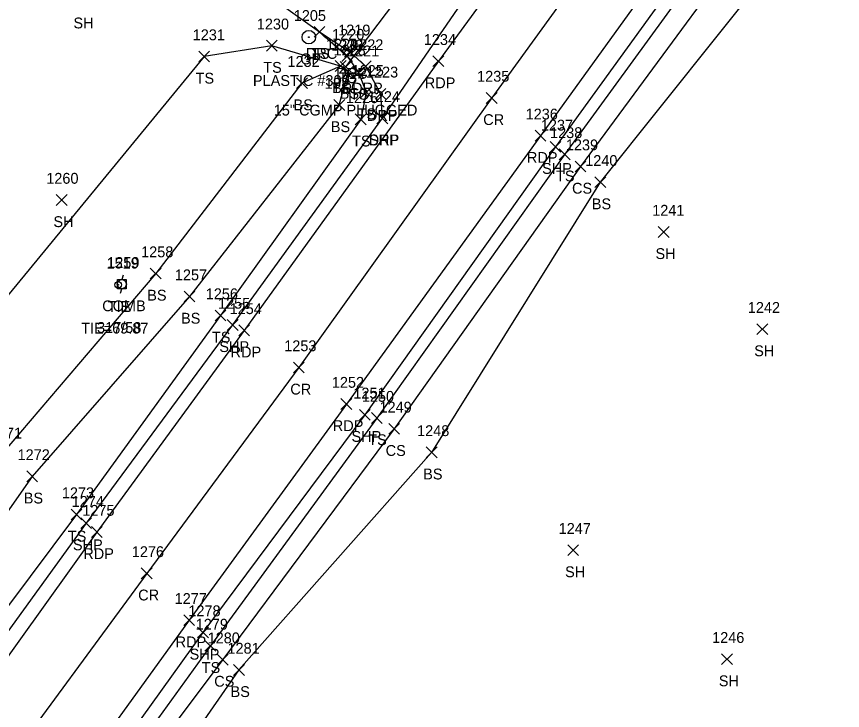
# Model space of a CAD drawing. Extents: x 1520648 to 1523413, y 732854 to 735518.
# Drawn here: x 1522552.4 to 1522704.9, y 734369.1 to 734497.2 of the extents above; entities that cross this region are included whole.
import ezdxf

# ---------------------------------------------------------------- set-up
doc = ezdxf.new("R2010")
doc.units = 0
for name, color, linetype in [('C_A', 7, 'Continuous'), ('C_C', 7, 'Continuous'), ('C_I', 7, 'Continuous'), ('CBP', 7, 'Continuous'), ('D_A', 7, 'Continuous'), ('D_C', 7, 'Continuous'), ('D_I', 7, 'Continuous'), ('D_TIC', 7, 'Continuous'), ('DCP', 7, 'Continuous'), ('L_A', 7, 'Continuous'), ('L_I', 7, 'Continuous'), ('L_TIC', 7, 'Continuous'), ('LELB', 7, 'Continuous'), ('P_A', 7, 'Continuous'), ('P_I', 7, 'Continuous'), ('P_TIC', 7, 'Continuous'), ('PET', 7, 'Continuous'), ('PRC', 7, 'Continuous'), ('PSP', 7, 'Continuous'), ('R_A', 7, 'Continuous'), ('R_C', 7, 'Continuous'), ('R_I', 7, 'Continuous'), ('R_TIC', 7, 'Continuous'), ('RDP', 7, 'Continuous'), ('RGP', 7, 'Continuous'), ('U_A', 7, 'Continuous'), ('U_C', 7, 'Continuous'), ('U_I', 7, 'Continuous'), ('UP', 7, 'Continuous')]:
    doc.layers.add(name, color=color, linetype=linetype)

msp = doc.modelspace()

# ---------------------------------------------------------------- linework, layer by layer
at = {"layer": 'CBP'}
for radius in [0.625, 0.0833]:
    msp.add_circle((1522571.17, 734447.71), radius, dxfattribs=at)
at = {"layer": 'D_TIC'}
for points in [[(1522612.17, 734486.96), (1522614.17, 734488.96)], [(1522614.17, 734486.96), (1522612.17, 734488.96)]]:
    msp.add_lwpolyline(points, dxfattribs=at)
at = {"layer": 'DCP'}
msp.add_lwpolyline([(1522628.14, 734507.84), (1522613.17, 734487.96)], dxfattribs=at)
at = {"layer": 'L_TIC'}
for points in [[(1522607.33, 734493.42), (1522609.33, 734495.42)], [(1522609.33, 734493.42), (1522607.33, 734495.42)], [(1522598.55, 734490.85), (1522600.55, 734492.85)], [(1522600.55, 734490.85), (1522598.55, 734492.85)], [(1522586.06, 734488.86), (1522588.06, 734490.86)], [(1522588.06, 734488.86), (1522586.06, 734490.86)], [(1522612.45, 734488.94), (1522614.45, 734490.94)], [(1522614.45, 734488.94), (1522612.45, 734490.94)], [(1522611.25, 734487.09), (1522613.25, 734489.09)], [(1522613.25, 734487.09), (1522611.25, 734489.09)], [(1522611.25, 734487.09), (1522613.25, 734489.09)], [(1522613.25, 734487.09), (1522611.25, 734489.09)], [(1522612.63, 734486.05), (1522614.63, 734488.05)], [(1522614.63, 734486.05), (1522612.63, 734488.05)], [(1522614.55, 734485.88), (1522616.55, 734487.88)], [(1522616.55, 734485.88), (1522614.55, 734487.88)], [(1522604.11, 734483.94), (1522606.11, 734485.94)], [(1522606.11, 734483.94), (1522604.11, 734485.94)], [(1522615.98, 734482.27), (1522617.98, 734484.27)], [(1522617.98, 734482.27), (1522615.98, 734484.27)], [(1522611, 734479.9), (1522613, 734481.9)], [(1522613, 734479.9), (1522611, 734481.9)], [(1522611, 734479.9), (1522613, 734481.9)], [(1522613, 734479.9), (1522611, 734481.9)], [(1522614.95, 734477.25), (1522616.95, 734479.25)], [(1522616.95, 734477.25), (1522614.95, 734479.25)], [(1522652.61, 734470.8), (1522654.61, 734472.8)], [(1522654.61, 734470.8), (1522652.61, 734472.8)], [(1522655.53, 734468.54), (1522657.53, 734470.54)], [(1522657.53, 734468.54), (1522655.53, 734470.54)], [(1522659.18, 734465.65), (1522661.18, 734467.65)], [(1522661.18, 734465.65), (1522659.18, 734467.65)], [(1522559.73, 734462.37), (1522561.73, 734464.37)], [(1522561.73, 734462.37), (1522559.73, 734464.37)], [(1522670.9, 734456.47), (1522672.9, 734458.47)], [(1522672.9, 734456.47), (1522670.9, 734458.47)], [(1522577.1, 734448.79), (1522579.1, 734450.79)], [(1522579.1, 734448.79), (1522577.1, 734450.79)], [(1522583.34, 734444.54), (1522585.34, 734446.54)], [(1522585.34, 734444.54), (1522583.34, 734446.54)], [(1522589.08, 734441.05), (1522591.08, 734443.05)], [(1522591.08, 734441.05), (1522589.08, 734443.05)], [(1522689.11, 734438.53), (1522691.11, 734440.53)], [(1522691.11, 734438.53), (1522689.11, 734440.53)], [(1522617.94, 734422.11), (1522619.94, 734424.11)], [(1522619.94, 734422.11), (1522617.94, 734424.11)], [(1522621.12, 734420.12), (1522623.12, 734422.12)], [(1522623.12, 734420.12), (1522621.12, 734422.12)], [(1522628.05, 734415.78), (1522630.05, 734417.78)], [(1522630.05, 734415.78), (1522628.05, 734417.78)], [(1522554.3, 734411.34), (1522556.3, 734413.34)], [(1522556.3, 734411.34), (1522554.3, 734413.34)], [(1522562.47, 734404.31), (1522564.47, 734406.31)], [(1522564.47, 734404.31), (1522562.47, 734406.31)], [(1522654.19, 734397.73), (1522656.19, 734399.73)], [(1522656.19, 734397.73), (1522654.19, 734399.73)], [(1522587.19, 734380.05), (1522589.19, 734382.05)], [(1522589.19, 734380.05), (1522587.19, 734382.05)], [(1522589.47, 734377.52), (1522591.47, 734379.52)], [(1522591.47, 734377.52), (1522589.47, 734379.52)], [(1522682.58, 734377.6), (1522684.58, 734379.6)], [(1522684.58, 734377.6), (1522682.58, 734379.6)], [(1522592.47, 734375.61), (1522594.47, 734377.61)], [(1522594.47, 734375.61), (1522592.47, 734377.61)]]:
    msp.add_lwpolyline(points, dxfattribs=at)
at = {"layer": 'LELB'}
for points in [[(1522785.93, 734645.15), (1522756.48, 734606.7), (1522726.02, 734567.19), (1522697.44, 734525.1), (1522656.53, 734469.54), (1522622.12, 734421.12), (1522590.47, 734378.52), (1522566.34, 734346.2), (1522539.5, 734310.16), (1522511.43, 734266.75), (1522492.81, 734239.83), (1522459.56, 734196.4), (1522434.24, 734163.49), (1522417.99, 734140.69), (1522411.81, 734133.72), (1522406.56, 734130.49), (1522403.25, 734126.38), (1522401.8, 734120.85), (1522386.75, 734098.22)], [(1522693.92, 734527.21), (1522653.61, 734471.8), (1522618.94, 734423.11), (1522588.19, 734381.05), (1522564.23, 734347.84), (1522537.14, 734311.9), (1522506.92, 734269.19), (1522487.75, 734243.4), (1522455.5, 734199.63), (1522430.63, 734166.37), (1522416.02, 734145.08), (1522408.37, 734135.28), (1522403.01, 734129.97), (1522399.21, 734122.54), (1522383.71, 734100.99)], [(1522704.24, 734521.86), (1522660.18, 734466.65), (1522629.05, 734416.78), (1522593.47, 734376.61), (1522578.57, 734355.18), (1522577.23, 734351.34), (1522574.67, 734346.79), (1522570.51, 734341.94), (1522542.46, 734307.95), (1522517.77, 734263), (1522498.57, 734236.08), (1522463.16, 734193.34), (1522437.74, 734160.79), (1522421.27, 734139.69), (1522414.94, 734132.23), (1522411.1, 734128.72), (1522408.44, 734127.9), (1522407.08, 734128.93), (1522405.88, 734126.45), (1522406.78, 734124.9), (1522403.15, 734115.91), (1522392.7, 734094.89), (1522365.31, 734053.94)], [(1522608.33, 734494.42), (1522613.45, 734489.94), (1522615.55, 734486.88), (1522616.98, 734483.27), (1522615.95, 734478.25), (1522590.08, 734442.05), (1522563.47, 734405.31), (1522533.37, 734365.15), (1522516.17, 734338.25), (1522509.46, 734331.71), (1522500.08, 734327.83), (1522488.23, 734326.94), (1522479, 734331.48), (1522455.82, 734348.02), (1522429.47, 734368.3), (1522414.57, 734380.01)], [(1522612.25, 734488.09), (1522599.55, 734491.85), (1522587.06, 734489.86), (1522536.51, 734428.42), (1522508.19, 734383.33), (1522494.88, 734376.39), (1522478.71, 734388.59), (1522459.67, 734406.84), (1522442.36, 734417.48)], [(1522612, 734480.9), (1522613.63, 734487.05), (1522612.25, 734488.09), (1522605.11, 734484.94), (1522578.1, 734449.79), (1522549.59, 734416.33), (1522522.62, 734373.58), (1522505.04, 734353.61), (1522489.06, 734353.86), (1522467.33, 734365.29), (1522444.83, 734388.14), (1522425.62, 734395.28)], [(1522612, 734480.9), (1522584.34, 734445.54), (1522555.3, 734412.34), (1522526.05, 734370.63), (1522509.92, 734352.2), (1522501.14, 734344.49), (1522488.56, 734342.82), (1522477.66, 734347.36), (1522462.84, 734358.96), (1522438.58, 734380.49), (1522420.32, 734388.61)]]:
    msp.add_lwpolyline(points, dxfattribs=at)
at = {"layer": 'P_TIC'}
for points in [[(1522629.29, 734487.99), (1522631.29, 734489.99)], [(1522631.29, 734487.99), (1522629.29, 734489.99)], [(1522639.14, 734481.21), (1522641.14, 734483.21)], [(1522641.14, 734481.21), (1522639.14, 734483.21)], [(1522618.94, 734477.45), (1522620.94, 734479.45)], [(1522620.94, 734477.45), (1522618.94, 734479.45)], [(1522648.15, 734474.23), (1522650.15, 734476.23)], [(1522650.15, 734474.23), (1522648.15, 734476.23)], [(1522650.91, 734472.19), (1522652.91, 734474.19)], [(1522652.91, 734472.19), (1522650.91, 734474.19)], [(1522591.3, 734439.3), (1522593.3, 734441.3)], [(1522593.3, 734439.3), (1522591.3, 734441.3)], [(1522593.44, 734438.3), (1522595.44, 734440.3)], [(1522595.44, 734438.3), (1522593.44, 734440.3)], [(1522603.52, 734431.45), (1522605.52, 734433.45)], [(1522605.52, 734431.45), (1522603.52, 734433.45)], [(1522612.31, 734424.7), (1522614.31, 734426.7)], [(1522614.31, 734424.7), (1522612.31, 734426.7)], [(1522615.71, 734422.72), (1522617.71, 734424.72)], [(1522617.71, 734422.72), (1522615.71, 734424.72)], [(1522564.28, 734402.71), (1522566.28, 734404.71)], [(1522566.28, 734402.71), (1522564.28, 734404.71)], [(1522566.25, 734401.07), (1522568.25, 734403.07)], [(1522568.25, 734401.07), (1522566.25, 734403.07)], [(1522575.44, 734393.44), (1522577.44, 734395.44)], [(1522577.44, 734393.44), (1522575.44, 734395.44)], [(1522583.29, 734384.79), (1522585.29, 734386.79)], [(1522585.29, 734384.79), (1522583.29, 734386.79)], [(1522585.83, 734382.52), (1522587.83, 734384.52)], [(1522587.83, 734382.52), (1522585.83, 734384.52)]]:
    msp.add_lwpolyline(points, dxfattribs=at)
at = {"layer": 'PET'}
for points in [[(1522868.59, 734820.36), (1522840.66, 734781.56), (1522808.05, 734736.15), (1522781.8, 734699.35), (1522756.93, 734664.88), (1522728.19, 734624.99), (1522698.77, 734583.51), (1522668.99, 734541.94), (1522630.29, 734488.99), (1522594.44, 734439.3), (1522567.25, 734402.07), (1522538.71, 734362.22), (1522514.31, 734328.64), (1522482.43, 734284.06), (1522464.74, 734260.16), (1522432.63, 734216.53), (1522409.89, 734185.46), (1522384.8, 734151.86)], [(1522887.76, 734807.39), (1522860.85, 734769.52), (1522801.36, 734686.8), (1522776.05, 734652.1), (1522748.04, 734612.12), (1522718.66, 734571.41), (1522688.63, 734530.01), (1522649.15, 734475.23), (1522613.31, 734425.7), (1522584.29, 734385.79), (1522558.85, 734350.63), (1522533.2, 734315.44), (1522501.29, 734271.61), (1522483.1, 734246.38), (1522451.17, 734203.52), (1522426.47, 734169.3), (1522405.75, 734141.77), (1522378.63, 734104.64)]]:
    msp.add_lwpolyline(points, dxfattribs=at)
at = {"layer": 'PRC'}
msp.add_lwpolyline([(1522878.51, 734813.79), (1522851.06, 734774.87), (1522817.97, 734729.86), (1522791.97, 734693.14), (1522766.66, 734657.61), (1522738.9, 734618.17), (1522708.24, 734576.9), (1522678.84, 734535.68), (1522640.14, 734482.21), (1522604.52, 734432.45), (1522576.44, 734394.44), (1522548.3, 734356.14), (1522523.72, 734322.36), (1522491.79, 734277.99), (1522474.03, 734253.33), (1522442.17, 734210.31), (1522417.88, 734177.66), (1522396.73, 734148.57), (1522369.92, 734111.45)], dxfattribs=at)
at = {"layer": 'PSP'}
for points in [[(1522864.28, 734823.23), (1522837.44, 734783.06), (1522805.48, 734737.59), (1522779.45, 734700.71), (1522754.96, 734666.26), (1522726.27, 734626.48), (1522696.55, 734585.36), (1522666.29, 734543.52), (1522637.15, 734503.6), (1522619.94, 734478.45), (1522592.3, 734440.3), (1522565.28, 734403.71), (1522536.3, 734363.73), (1522513.91, 734332.75), (1522468.75, 734270.57), (1522462.45, 734261.84), (1522430.53, 734218.51), (1522407.44, 734186.96), (1522382.7, 734153.4)], [(1522891.61, 734804.38), (1522863.83, 734767.51), (1522842.38, 734738.09), (1522825.83, 734714.72), (1522803.35, 734683.95), (1522778.9, 734649.79), (1522750.84, 734610.4), (1522721.18, 734569.96), (1522691.62, 734528.08), (1522651.91, 734473.19), (1522616.71, 734423.72), (1522586.83, 734383.52), (1522561.92, 734348.87), (1522535.83, 734313.09), (1522504.54, 734270.39), (1522485.78, 734244.5), (1522453.37, 734201.19), (1522428.68, 734167.53), (1522408.2, 734139.28), (1522381.04, 734102.47)]]:
    msp.add_lwpolyline(points, dxfattribs=at)
at = {"layer": 'R_TIC'}
for points in [[(1522607.33, 734493.42), (1522609.33, 734495.42)], [(1522609.33, 734493.42), (1522607.33, 734495.42)], [(1522612.93, 734489.74), (1522614.93, 734491.74)], [(1522614.93, 734489.74), (1522612.93, 734491.74)], [(1522612.93, 734489.74), (1522614.93, 734491.74)], [(1522614.93, 734489.74), (1522612.93, 734491.74)], [(1522615.88, 734487.03), (1522617.88, 734489.03)], [(1522617.88, 734487.03), (1522615.88, 734489.03)], [(1522618.61, 734481.98), (1522620.61, 734483.98)], [(1522620.61, 734481.98), (1522618.61, 734483.98)], [(1522618.94, 734477.45), (1522620.94, 734479.45)], [(1522620.94, 734477.45), (1522618.94, 734479.45)]]:
    msp.add_lwpolyline(points, dxfattribs=at)
at = {"layer": 'RDP'}
for points in [[(1522557.87, 734531.39), (1522583.51, 734512.2), (1522608.33, 734494.42), (1522613.93, 734490.74)], [(1522613.93, 734490.74), (1522616.88, 734488.03), (1522619.61, 734482.98), (1522619.94, 734478.45)]]:
    msp.add_lwpolyline(points, dxfattribs=at)
at = {"layer": 'RGP'}
msp.add_line((1522606.37, 734493.42), (1522606.37, 734493.42), dxfattribs=at)
for radius in [1.25, 0.0833]:
    msp.add_circle((1522606.37, 734493.42), radius, dxfattribs=at)
at = {"layer": 'UP'}
for p, q in [((1522571.02, 734446.99), (1522571.02, 734448.66)), ((1522571.02, 734448.66), (1522572.68, 734448.66)), ((1522572.1, 734449.49), (1522571.85, 734448.66)), ((1522572.68, 734448.66), (1522572.68, 734446.99)), ((1522572.68, 734446.99), (1522571.02, 734446.99)), ((1522571.6, 734446.16), (1522571.85, 734446.99)), ((1522571.85, 734447.83), (1522571.85, 734447.83))]:
    msp.add_line(p, q, dxfattribs=at)
msp.add_circle((1522571.85, 734447.83), 0.833, dxfattribs=at)

# ---------------------------------------------------------------- texts
at = {"layer": 'C_A'}
msp.add_text('TIE', height=2, dxfattribs=at).set_placement((1522569.24, 734442.71))
at = {"layer": 'C_C'}
msp.add_text('TIE=69.87', height=2, dxfattribs=at).set_placement((1522564.35, 734438.71))
at = {"layer": 'C_I'}
msp.add_text('1519', height=2, dxfattribs=at).set_placement((1522569.03, 734450.71))
at = {"layer": 'D_A'}
msp.add_text('P', height=2, dxfattribs=at).set_placement((1522612.55, 734482.96))
at = {"layer": 'D_C'}
msp.add_text('15" CGMP PLUGGED', height=2, dxfattribs=at).set_placement((1522599.9, 734478.96))
at = {"layer": 'D_I'}
msp.add_text('1233', height=2, dxfattribs=at).set_placement((1522610.48, 734490.96))
at = {"layer": 'L_A'}
for s, p in [('SH', (1522562.92, 734495.05)), ('TS', (1522606.74, 734489.42)), ('TS', (1522597.96, 734486.85)), ('TS', (1522585.47, 734484.86)), ('TS', (1522611.86, 734484.94)), ('TS', (1522610.66, 734483.09)), ('BS', (1522610.69, 734483.09)), ('BS', (1522612.07, 734482.05)), ('TS', (1522613.96, 734481.88)), ('BS', (1522603.55, 734479.94)), ('TS', (1522615.38, 734478.27)), ('BS', (1522610.44, 734475.9)), ('BS', (1522610.44, 734475.9)), ('TS', (1522614.36, 734473.25)), ('TS', (1522652.02, 734466.8)), ('CS', (1522654.97, 734464.54)), ('BS', (1522658.62, 734461.65)), ('SH', (1522559.22, 734458.37)), ('SH', (1522670.38, 734452.47)), ('BS', (1522576.54, 734444.79)), ('BS', (1522582.78, 734440.54)), ('TS', (1522588.49, 734437.05)), ('SH', (1522688.6, 734434.53)), ('TS', (1522617.35, 734418.11)), ('CS', (1522620.56, 734416.12)), ('BS', (1522627.49, 734411.78)), ('BS', (1522553.74, 734407.34)), ('TS', (1522561.88, 734400.31)), ('SH', (1522653.68, 734393.73)), ('TS', (1522586.6, 734376.05)), ('CS', (1522588.91, 734373.52)), ('SH', (1522682.07, 734373.6)), ('BS', (1522591.92, 734371.61))]:
    msp.add_text(s, height=2, dxfattribs=at).set_placement(p)
at = {"layer": 'L_I'}
for s, p in [('1230', (1522596.77, 734494.85)), ('1231', (1522584.93, 734492.86)), ('1220', (1522610.67, 734492.94)), ('1229', (1522609.55, 734491.09)), ('1229', (1522609.55, 734491.09)), ('1228', (1522610.93, 734490.05)), ('1221', (1522613.43, 734489.88)), ('1232', (1522602.42, 734487.94)), ('1225', (1522614.28, 734486.27)), ('1227', (1522609.31, 734483.9)), ('1227', (1522609.31, 734483.9)), ('1226', (1522613.21, 734481.25)), ('1238', (1522650.91, 734474.8)), ('1239', (1522653.83, 734472.54)), ('1240', (1522657.4, 734469.65)), ('1260', (1522557.9, 734466.37)), ('1241', (1522669.77, 734460.47)), ('1258', (1522575.41, 734452.79)), ('1257', (1522581.64, 734448.54)), ('1256', (1522587.34, 734445.05)), ('1242', (1522687.42, 734442.53)), ('1250', (1522616.16, 734426.11)), ('1249', (1522619.42, 734424.12)), ('1271', (1522547.47, 734419.33)), ('1248', (1522626.36, 734419.78)), ('1272', (1522552.6, 734415.34)), ('1273', (1522560.78, 734408.31)), ('1247', (1522652.5, 734401.73)), ('1279', (1522585.49, 734384.05)), ('1280', (1522587.69, 734381.52)), ('1246', (1522680.83, 734381.6)), ('1281', (1522591.35, 734379.61))]:
    msp.add_text(s, height=2, dxfattribs=at).set_placement(p)
at = {"layer": 'P_A'}
for s, p in [('RDP', (1522627.78, 734483.99)), ('CR', (1522638.57, 734477.21)), ('SHP', (1522617.48, 734473.45)), ('RDP', (1522646.64, 734470.23)), ('SHP', (1522649.44, 734468.19)), ('SHP', (1522589.84, 734435.3)), ('RDP', (1522591.93, 734434.3)), ('CR', (1522602.95, 734427.45)), ('RDP', (1522610.8, 734420.7)), ('SHP', (1522614.25, 734418.72)), ('SHP', (1522562.82, 734398.71)), ('RDP', (1522564.74, 734397.07)), ('CR', (1522574.87, 734389.44)), ('RDP', (1522581.78, 734380.79)), ('SHP', (1522584.36, 734378.52))]:
    msp.add_text(s, height=2, dxfattribs=at).set_placement(p)
at = {"layer": 'P_I'}
for s, p in [('1234', (1522627.6, 734491.99)), ('1235', (1522637.44, 734485.21)), ('1224', (1522617.25, 734481.45)), ('1236', (1522646.4, 734478.23)), ('1237', (1522649.21, 734476.19)), ('1255', (1522589.61, 734443.3)), ('1254', (1522591.75, 734442.3)), ('1253', (1522601.83, 734435.45)), ('1252', (1522610.62, 734428.7)), ('1251', (1522614.59, 734426.72)), ('1274', (1522562.59, 734406.71)), ('1275', (1522564.55, 734405.07)), ('1276', (1522573.69, 734397.44)), ('1277', (1522581.6, 734388.79)), ('1278', (1522584.13, 734386.52))]:
    msp.add_text(s, height=2, dxfattribs=at).set_placement(p)
at = {"layer": 'R_A'}
for s, p in [('DRC', (1522605.82, 734489.42)), ('GP', (1522604.8, 734488.42)), ('DRC', (1522611.42, 734485.74)), ('DRP', (1522611.42, 734485.74)), ('DRP', (1522614.37, 734483.03)), ('DRP', (1522617.1, 734477.98)), ('DRP', (1522617.43, 734473.45))]:
    msp.add_text(s, height=2, dxfattribs=at).set_placement(p)
at = {"layer": 'R_C'}
msp.add_text('PLASTIC #309', height=2, dxfattribs=at).set_placement((1522596.06, 734484.42))
at = {"layer": 'R_I'}
for s, p in [('1205', (1522603.59, 734496.42)), ('1219', (1522611.79, 734493.74)), ('1219', (1522611.79, 734493.74)), ('1222', (1522614.19, 734491.03)), ('1223', (1522616.92, 734485.98)), ('1224', (1522617.25, 734481.45))]:
    msp.add_text(s, height=2, dxfattribs=at).set_placement(p)
at = {"layer": 'U_A'}
msp.add_text('COMB', height=2, dxfattribs=at).set_placement((1522568.23, 734442.83))
at = {"layer": 'U_C'}
msp.add_text('317/58', height=2, dxfattribs=at).set_placement((1522567.28, 734438.83))
at = {"layer": 'U_I'}
msp.add_text('1259', height=2, dxfattribs=at).set_placement((1522569.15, 734450.83))

doc.saveas('drawing.dxf')
